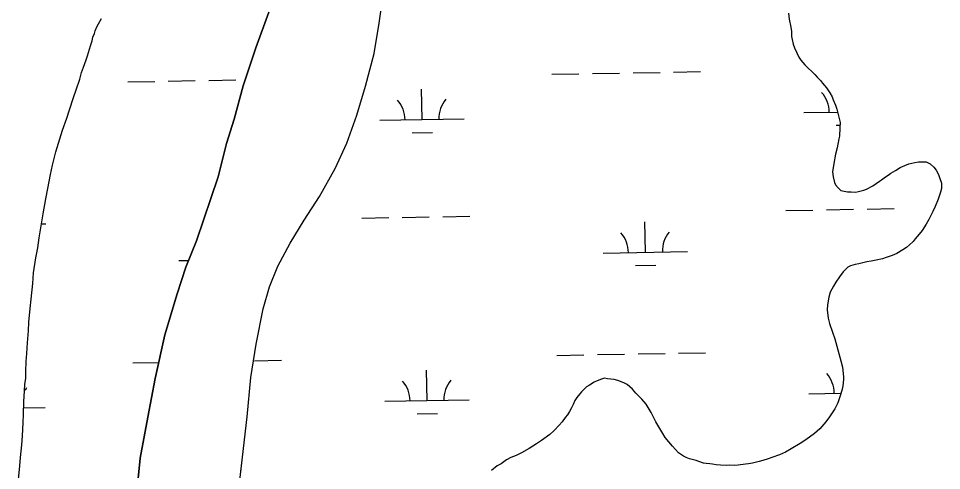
# Model space of a CAD drawing. Extents: x 3914892 to 3953151, y 242587 to 268572.
# Drawn here: x 3919341 to 3920433, y 264643 to 265178 of the extents above; entities that cross this region are included whole.
import ezdxf

# ---------------------------------------------------------------- set-up
doc = ezdxf.new("R2010")
doc.units = 0
doc.layers.add('V-TOPO-SHOR', color=7, linetype='Continuous')
doc.layers.add('V-WETL-SWMP', color=7, linetype='Continuous')

msp = doc.modelspace()

# ---------------------------------------------------------------- linework, layer by layer
at = {"layer": 'V-TOPO-SHOR'}
for points in [[(3919597.8, 264590.5), (3919611.5, 264706.3), (3919615.5, 264753.1), (3919622, 264792.3), (3919630.4, 264834.1), (3919637.8, 264860.4), (3919647.7, 264884.7), (3919662.3, 264911.8), (3919678.6, 264939.3), (3919696.8, 264967.3), (3919715.5, 265000.2), (3919729.2, 265030.3), (3919741.1, 265063.4), (3919751.3, 265097.9), (3919761.6, 265136.3), (3919767.6, 265172.5), (3919781, 265267.9)], [(3919480.4, 264614.2), (3919484.7, 264657.4), (3919493.7, 264706), (3919502.6, 264752), (3919514, 264803.5), (3919528.6, 264851.9), (3919538.7, 264883.5), (3919551.2, 264914.6), (3919577.1, 264990.6), (3919586.8, 265030), (3919595.9, 265058.9), (3919606.6, 265098.3), (3919621.4, 265143.2), (3919637.1, 265185.4)]]:
    msp.add_lwpolyline(points, dxfattribs=at)
at = {"layer": 'V-WETL-SWMP'}
for p, q in [((3919767.6, 265172.5), (3919781, 265267.9)), ((3919637.1, 265185.4), (3919621.4, 265143.2)), ((3920251.9, 265184.1), (3920252.7, 265177.1)), ((3919433.6, 265167.9), (3919435.5, 265171.7)), ((3919435.5, 265171.7), (3919439.2, 265177.9)), ((3919761.6, 265136.3), (3919767.6, 265172.5)), ((3920252.7, 265177.1), (3920254.6, 265167.5)), ((3919428.7, 265155.7), (3919430.6, 265160.2)), ((3919430.6, 265160.2), (3919431.7, 265163.3)), ((3919431.7, 265163.3), (3919433.6, 265167.9)), ((3920254.6, 265167.5), (3920255.1, 265162.6)), ((3920255.1, 265162.6), (3920255.3, 265156.6)), ((3919425.9, 265145.6), (3919427.8, 265151.5)), ((3919427.8, 265151.5), (3919428.7, 265155.7)), ((3920255.3, 265156.6), (3920255.9, 265153.1)), ((3920255.9, 265153.1), (3920257.1, 265147.4)), ((3920257.1, 265147.4), (3920258.8, 265143.1)), ((3919422.4, 265133.7), (3919424.7, 265141.4)), ((3919424.7, 265141.4), (3919425.9, 265145.6)), ((3919621.4, 265143.2), (3919606.6, 265098.3)), ((3919751.3, 265097.9), (3919761.6, 265136.3)), ((3920258.8, 265143.1), (3920261.4, 265137.4)), ((3920261.4, 265137.4), (3920264, 265132.1)), ((3919417.8, 265120.1), (3919420.8, 265128.8)), ((3919420.8, 265128.8), (3919422.4, 265133.7)), ((3920264, 265132.1), (3920266.4, 265128.5)), ((3920266.4, 265128.5), (3920271.2, 265123.1)), ((3919413.5, 265106.2), (3919415.5, 265113.9)), ((3919415.5, 265113.9), (3919417.8, 265120.1)), ((3920067.8, 265113.5), (3920099.8, 265114.1)), ((3920115.8, 265114.4), (3920147.8, 265115)), ((3920271.2, 265123.1), (3920274.6, 265119.4)), ((3920274.6, 265119.4), (3920279.7, 265114.7)), ((3920279.7, 265114.7), (3920282.8, 265111.5)), ((3919408.9, 265093.3), (3919413.5, 265106.2)), ((3919470, 265102.8), (3919502, 265103.4)), ((3919518, 265103.7), (3919550, 265104.3)), ((3919566, 265104.6), (3919598, 265105.1)), ((3919971.8, 265111.8), (3920003.8, 265112.4)), ((3920019.8, 265112.7), (3920051.8, 265113.3)), ((3920282.8, 265111.5), (3920285.5, 265108.6)), ((3920285.5, 265108.6), (3920289.6, 265104.6)), ((3920289.6, 265104.6), (3920292, 265101.3)), ((3919405.8, 265084.3), (3919408.9, 265093.3)), ((3919606.6, 265098.3), (3919595.9, 265058.9)), ((3919741.1, 265063.4), (3919751.3, 265097.9)), ((3919818.2, 265058.3), (3919817.5, 265094.3)), ((3920292, 265101.3), (3920296.7, 265095.6)), ((3920296.7, 265095.6), (3920299.1, 265092.3)), ((3920299.1, 265092.3), (3920300.8, 265089.8)), ((3919401.1, 265069.6), (3919405.8, 265084.3)), ((3920300.8, 265089.8), (3920303.4, 265085.2)), ((3920303.4, 265085.2), (3920304.7, 265081.6)), ((3920304.7, 265081.6), (3920307.4, 265075.2)), ((3920307.4, 265075.2), (3920309, 265070.6)), ((3920309, 265070.6), (3920310.2, 265066)), ((3919393, 265045.6), (3919398, 265059.9)), ((3919398, 265059.9), (3919401.1, 265069.6)), ((3919729.2, 265030.3), (3919741.1, 265063.4)), ((3919768.2, 265057.4), (3919868.2, 265059.2)), ((3920270, 265066.4), (3920309.9, 265067.1)), ((3920310.2, 265066), (3920312.7, 265054.6)), ((3919595.9, 265058.9), (3919586.8, 265030)), ((3920308.3, 265051.7), (3920312.6, 265051.7)), ((3920312.5, 265048.3), (3920311.9, 265038.5)), ((3920312.7, 265054.6), (3920312.5, 265048.3)), ((3919388, 265030.3), (3919393, 265045.6)), ((3919806.4, 265042.7), (3919830.4, 265043.1)), ((3920311.9, 265038.5), (3920311.4, 265035.3)), ((3919384.8, 265020.2), (3919388, 265030.3)), ((3919586.8, 265030), (3919577.1, 264990.6)), ((3919715.5, 265000.2), (3919729.2, 265030.3)), ((3920311.4, 265035.3), (3920309.4, 265024.8)), ((3919381.2, 265004.1), (3919384.8, 265020.2)), ((3920307.4, 265017.2), (3920305.3, 265006.3)), ((3920309.4, 265024.8), (3920307.4, 265017.2)), ((3920305.3, 265006.3), (3920303.9, 264996.2)), ((3920389.3, 265003.8), (3920394.2, 265005.7)), ((3920394.2, 265005.7), (3920401.3, 265007.6)), ((3920401.3, 265007.6), (3920405.6, 265008.2)), ((3920405.6, 265008.2), (3920414.4, 265008.3)), ((3920414.4, 265008.3), (3920419.2, 265006)), ((3920419.2, 265006), (3920423.7, 265002)), ((3919378.8, 264993.3), (3919381.2, 265004.1)), ((3919696.8, 264967.3), (3919715.5, 265000.2)), ((3920303.9, 264996.2), (3920304.4, 264990.5)), ((3920369.6, 264992.4), (3920372.8, 264994.8)), ((3920372.8, 264994.8), (3920378.2, 264997.8)), ((3920378.2, 264997.8), (3920383.9, 265001.5)), ((3920383.9, 265001.5), (3920389.3, 265003.8)), ((3920423.7, 265002), (3920426.4, 264998.4)), ((3920426.4, 264998.4), (3920429, 264993.1)), ((3919375.4, 264976.5), (3919378.8, 264993.3)), ((3919577.1, 264990.6), (3919551.2, 264914.6)), ((3920304.4, 264990.5), (3920306, 264983.8)), ((3920306, 264983.8), (3920307.3, 264980.9)), ((3920351.6, 264979.9), (3920355.6, 264982.6)), ((3920355.6, 264982.6), (3920359.2, 264985.3)), ((3920359.2, 264985.3), (3920361.7, 264987)), ((3920361.7, 264987), (3920366.3, 264990.4)), ((3920366.3, 264990.4), (3920369.6, 264992.4)), ((3920429, 264993.1), (3920430.3, 264989.5)), ((3920430.3, 264989.5), (3920432.6, 264982.8)), ((3920432.6, 264982.8), (3920432.8, 264976.8)), ((3919373.3, 264964.6), (3919375.4, 264976.5)), ((3920307.3, 264980.9), (3920310.4, 264977.3)), ((3920310.4, 264977.3), (3920313.8, 264974.4)), ((3920313.8, 264974.4), (3920317.7, 264973.6)), ((3920317.7, 264973.6), (3920321.5, 264972.8)), ((3920321.5, 264972.8), (3920325.7, 264972.6)), ((3920325.7, 264972.6), (3920331, 264972.5)), ((3920331, 264972.5), (3920334.5, 264973.1)), ((3920334.5, 264973.1), (3920340.9, 264974.6)), ((3920340.9, 264974.6), (3920344.1, 264975.9)), ((3920344.1, 264975.9), (3920351.6, 264979.9)), ((3920431.6, 264972.3), (3920428.9, 264963.9)), ((3920432.8, 264976.8), (3920431.6, 264972.3)), ((3919370, 264946.8), (3919373.3, 264964.6)), ((3919678.6, 264939.3), (3919696.8, 264967.3)), ((3920428.9, 264963.9), (3920425.1, 264955.2)), ((3920248.7, 264950.6), (3920280.7, 264951.1)), ((3920296.6, 264951.4), (3920328.6, 264952)), ((3920344.6, 264952.3), (3920376.6, 264952.9)), ((3920425.1, 264955.2), (3920422.4, 264949.3)), ((3919368.2, 264934.9), (3919370, 264946.8)), ((3919662.3, 264911.9), (3919678.6, 264939.3)), ((3919746.8, 264941.6), (3919778.8, 264942.2)), ((3919794.8, 264942.5), (3919826.8, 264943)), ((3919842.8, 264943.3), (3919874.8, 264943.9)), ((3920417.9, 264940), (3920414.6, 264934.4)), ((3920422.4, 264949.3), (3920417.9, 264940)), ((3919365.2, 264918.1), (3919368.2, 264934.9)), ((3919368.2, 264934.8), (3919373, 264934.9)), ((3920082.4, 264901.2), (3920081.8, 264937.2)), ((3920414.6, 264934.4), (3920409.8, 264926.8)), ((3919363.5, 264906.5), (3919365.2, 264918.1)), ((3920401.4, 264917.2), (3920399.2, 264914.1)), ((3920406.2, 264922.7), (3920401.4, 264917.2)), ((3920409.8, 264926.8), (3920406.2, 264922.7)), ((3919361.4, 264894.6), (3919363.5, 264906.5)), ((3919551.2, 264914.6), (3919538.7, 264883.5)), ((3919647.7, 264884.7), (3919662.3, 264911.9)), ((3920391.3, 264907), (3920387, 264904)), ((3920394.9, 264910), (3920391.3, 264907)), ((3920399.2, 264914.1), (3920394.9, 264910)), ((3920032.5, 264900.3), (3920132.4, 264902.1)), ((3920374.4, 264897.3), (3920367.3, 264895)), ((3920379.8, 264899.6), (3920374.4, 264897.3)), ((3920387, 264904), (3920379.8, 264899.6)), ((3919358.7, 264876.8), (3919361.4, 264894.6)), ((3919530.6, 264891.3), (3919541.9, 264891.5)), ((3919637.8, 264860.4), (3919647.7, 264884.7)), ((3920070.7, 264885.5), (3920094.7, 264886)), ((3920325.2, 264885.1), (3920322, 264883.4)), ((3920330.5, 264886.7), (3920325.2, 264885.1)), ((3920334.8, 264887.6), (3920330.5, 264886.7)), ((3920344.3, 264889.8), (3920334.8, 264887.6)), ((3920349.6, 264890.7), (3920344.3, 264889.8)), ((3920355.3, 264891.9), (3920349.6, 264890.7)), ((3920363.1, 264893.4), (3920355.3, 264891.9)), ((3920367.3, 264895), (3920363.1, 264893.4)), ((3919357.6, 264864.1), (3919358.7, 264876.8)), ((3919538.7, 264883.5), (3919528.6, 264851.9)), ((3920316.2, 264878), (3920312.1, 264872.1)), ((3920322, 264883.4), (3920316.2, 264878)), ((3919355.7, 264845.6), (3919357.6, 264864.1)), ((3920307.7, 264865.9), (3920305.1, 264861)), ((3920312.1, 264872.1), (3920307.7, 264865.9)), ((3919528.6, 264851.9), (3919514, 264803.5)), ((3919630.4, 264834.1), (3919637.8, 264860.4)), ((3920301, 264853.8), (3920299.4, 264847.9)), ((3920305.1, 264861), (3920301, 264853.8)), ((3919354.6, 264834.7), (3919355.7, 264845.6)), ((3920299.4, 264847.9), (3920297.8, 264839.1)), ((3919353.1, 264818.6), (3919354.6, 264834.7)), ((3919622, 264792.3), (3919630.4, 264834.1)), ((3920297.8, 264839.1), (3920297.6, 264833.1)), ((3920297.6, 264833.1), (3920298.7, 264823.3)), ((3920298.7, 264823.3), (3920300.3, 264816.9)), ((3919351.6, 264794), (3919352.8, 264808.4)), ((3919352.8, 264808.4), (3919353.1, 264818.6)), ((3920300.3, 264816.9), (3920303.8, 264806.6)), ((3919514, 264803.5), (3919502.6, 264752)), ((3920303.8, 264806.6), (3920306.4, 264798.8)), ((3920306.4, 264798.8), (3920309.9, 264785.6)), ((3919350.6, 264781.3), (3919351.6, 264794)), ((3919615.5, 264753.1), (3919622, 264792.3)), ((3919349.9, 264771.9), (3919350.6, 264781.3)), ((3919977.8, 264779.2), (3920009.8, 264779.8)), ((3920025.8, 264780.1), (3920057.8, 264780.6)), ((3920073.8, 264780.9), (3920105.7, 264781.5)), ((3920121.7, 264781.8), (3920153.7, 264782.3)), ((3920309.9, 264785.6), (3920313.7, 264772.9)), ((3919349.6, 264759.9), (3919349.9, 264771.9)), ((3919475.9, 264770.2), (3919506.8, 264770.8)), ((3919619.9, 264772.8), (3919651.9, 264773.4)), ((3920313.7, 264772.9), (3920315.6, 264765.1)), ((3920315.6, 264765.1), (3920316.6, 264753.8)), ((3919349.3, 264752.2), (3919349.6, 264759.9)), ((3919824.1, 264725.7), (3919823.5, 264761.7)), ((3920316.6, 264753.8), (3920316.9, 264750.6)), ((3919347.8, 264737.1), (3919348.4, 264744.8)), ((3919348.4, 264744.8), (3919349.3, 264752.2)), ((3919502.6, 264752), (3919493.7, 264706)), ((3919611.5, 264706.3), (3919615.5, 264753.1)), ((3920016.3, 264743.8), (3920012.7, 264741.8)), ((3920021.7, 264747.5), (3920016.3, 264743.8)), ((3920025.3, 264749.2), (3920021.7, 264747.5)), ((3920030.6, 264751.1), (3920025.3, 264749.2)), ((3920034.2, 264752.1), (3920030.6, 264751.1)), ((3920037.7, 264751.6), (3920034.2, 264752.1)), ((3920045.4, 264750.7), (3920037.7, 264751.6)), ((3920049.9, 264749.5), (3920045.4, 264750.7)), ((3920056.9, 264746.8), (3920049.9, 264749.5)), ((3920061, 264744.6), (3920056.9, 264746.8)), ((3920067.2, 264739.1), (3920061, 264744.6)), ((3920316, 264743.2), (3920315.1, 264739)), ((3920316.9, 264750.6), (3920316, 264743.2)), ((3919347.1, 264724.1), (3919347.8, 264737.1)), ((3920004.8, 264733.6), (3920001.5, 264729.5)), ((3920006.9, 264736), (3920004.8, 264733.6)), ((3920012.7, 264741.8), (3920006.9, 264736)), ((3920071.3, 264734.4), (3920067.2, 264739.1)), ((3920078.4, 264727.2), (3920071.3, 264734.4)), ((3920275.9, 264733.8), (3920313.8, 264734.5)), ((3920313.2, 264732.4), (3920310.1, 264723)), ((3920315.1, 264739), (3920313.2, 264732.4)), ((3919346.6, 264709.4), (3919347.1, 264724.1)), ((3919774.1, 264724.8), (3919874.1, 264726.6)), ((3919997, 264720.9), (3919995.1, 264717)), ((3919998.9, 264725.7), (3919997, 264720.9)), ((3920001.5, 264729.5), (3919998.9, 264725.7)), ((3920083.2, 264721.4), (3920078.4, 264727.2)), ((3920089.2, 264711.4), (3920083.2, 264721.4)), ((3920310.1, 264723), (3920306.4, 264716.1)), ((3919346.9, 264717.2), (3919372.3, 264717.6)), ((3919812.4, 264710.1), (3919836.4, 264710.5)), ((3919992.5, 264712.6), (3919990.3, 264708.8)), ((3919995.1, 264717), (3919992.5, 264712.6)), ((3920094.9, 264700.7), (3920089.2, 264711.4)), ((3920306.4, 264716.1), (3920300.1, 264706.4)), ((3919345.5, 264684.1), (3919346.3, 264699.2)), ((3919346.3, 264699.2), (3919346.6, 264709.4)), ((3919493.7, 264706), (3919484.7, 264657.4)), ((3919597.8, 264590.5), (3919611.5, 264706.3)), ((3919984.1, 264700.5), (3919980.4, 264696.7)), ((3919987.7, 264705.7), (3919984.1, 264700.5)), ((3919990.3, 264708.8), (3919987.7, 264705.7)), ((3920098.2, 264694.6), (3920094.9, 264700.7)), ((3920296, 264700.6), (3920288.8, 264692.4)), ((3920300.1, 264706.4), (3920296, 264700.6)), ((3919974.6, 264690.2), (3919969.2, 264685.5)), ((3919980.4, 264696.7), (3919974.6, 264690.2)), ((3920102.9, 264686.7), (3920098.2, 264694.6)), ((3920288.8, 264692.4), (3920282.6, 264686.9)), ((3919344.8, 264673.5), (3919345.5, 264684.1)), ((3919959.5, 264678.4), (3919953.7, 264674.3)), ((3919969.2, 264685.5), (3919959.5, 264678.4)), ((3920105.9, 264682), (3920102.9, 264686.7)), ((3920110, 264677), (3920105.9, 264682)), ((3920114.4, 264671.6), (3920110, 264677)), ((3920272.2, 264679.1), (3920265.4, 264674.8)), ((3920282.6, 264686.9), (3920272.2, 264679.1)), ((3919343.3, 264658.5), (3919344.8, 264673.5)), ((3919945.1, 264669), (3919935.8, 264664)), ((3919953.7, 264674.3), (3919945.1, 264669)), ((3920121.5, 264664), (3920114.4, 264671.6)), ((3920255, 264668.4), (3920248.2, 264664.7)), ((3920265.4, 264674.8), (3920255, 264668.4)), ((3919342.3, 264648.3), (3919343.3, 264658.5)), ((3919484.7, 264657.4), (3919480.4, 264614.2)), ((3919918, 264655.7), (3919911.9, 264651)), ((3919923.3, 264658.4), (3919918, 264655.7)), ((3919929.4, 264660.6), (3919923.3, 264658.4)), ((3919935.8, 264664), (3919929.4, 264660.6)), ((3920127.4, 264659.9), (3920121.5, 264664)), ((3920130.5, 264658.4), (3920127.4, 264659.9)), ((3920134.7, 264656.6), (3920130.5, 264658.4)), ((3920142.4, 264654.6), (3920134.7, 264656.6)), ((3920227.5, 264656.6), (3920221.5, 264654.6)), ((3920232.2, 264658.5), (3920227.5, 264656.6)), ((3920241.1, 264661.4), (3920232.2, 264658.5)), ((3920248.2, 264664.7), (3920241.1, 264661.4)), ((3919340.8, 264632.1), (3919342.3, 264648.3)), ((3919906.9, 264648.3), (3919900.4, 264642.9)), ((3919911.9, 264651), (3919906.9, 264648.3)), ((3920145.8, 264653.4), (3920142.4, 264654.6)), ((3920151.1, 264651.8), (3920145.8, 264653.4)), ((3920154.2, 264651.4), (3920151.1, 264651.8)), ((3920158.8, 264650.9), (3920154.2, 264651.4)), ((3920161.9, 264650.5), (3920158.8, 264650.9)), ((3920166.1, 264649.6), (3920161.9, 264650.5)), ((3920171.4, 264649.1), (3920166.1, 264649.6)), ((3920178.1, 264648.9), (3920171.4, 264649.1)), ((3920181.6, 264649.2), (3920178.1, 264648.9)), ((3920187.6, 264649), (3920181.6, 264649.2)), ((3920192.1, 264649.2), (3920187.6, 264649)), ((3920201, 264650.3), (3920192.1, 264649.2)), ((3920204.5, 264650.9), (3920201, 264650.3)), ((3920209.1, 264651.8), (3920204.5, 264650.9)), ((3920217.2, 264653.4), (3920209.1, 264651.8)), ((3920221.5, 264654.6), (3920217.2, 264653.4))]:
    msp.add_line(p, q, dxfattribs=at)
for centre, start, end in [((3919762.9, 265057.8), 0.2532, 41.7968), ((3919873.4, 265059.8), 140.2532, 181.7968), ((3920264.7, 265066.8), 0.2532, 41.7968), ((3920027.2, 264900.7), 0.2532, 41.7968), ((3920137.7, 264902.6), 140.2532, 181.7968), ((3920270.7, 264734.2), 0.2532, 41.7968), ((3919768.9, 264725.2), 0.2532, 41.7968), ((3919879.3, 264727.2), 140.2532, 181.7968), ((3919377.5, 264718.2), 140.2532, 147.3937)]:
    msp.add_arc(centre, 35.2, start, end, dxfattribs=at)

doc.saveas('drawing.dxf')
